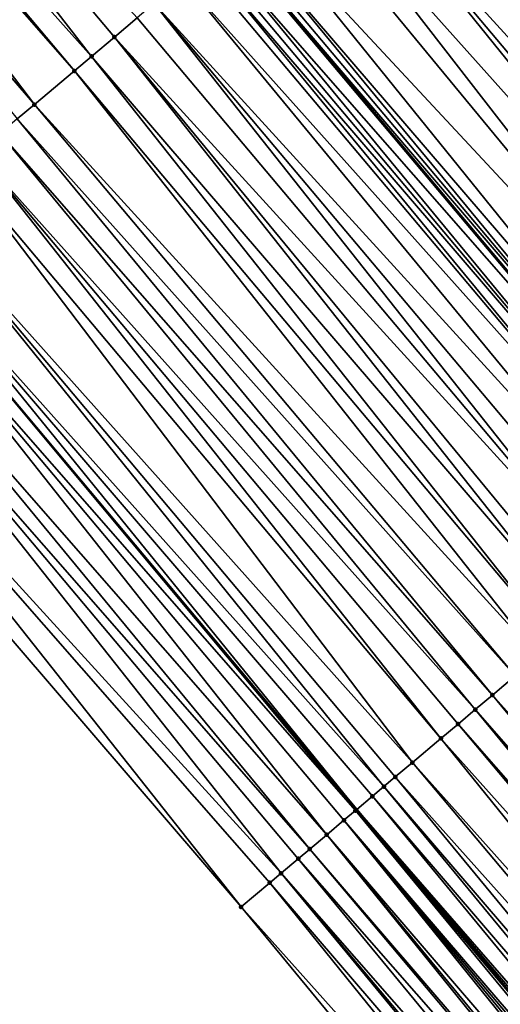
# Model space of a CAD drawing. Header units: feet. Extents: x 2004186 to 2014793, y 836912 to 864902.
# Tile 547 of 974: x 2008725 to 2008737, y 850366 to 850392. Entities that reach past the tile are written whole.
import ezdxf

# ---------------------------------------------------------------- set-up
doc = ezdxf.new("R2010")
doc.units = ezdxf.units.FT
doc.header["$LTSCALE"] = 100
doc.header["$MEASUREMENT"] = 0
for name, color, linetype, lineweight in [('EP_Travel Lane', 5, 'Continuous', 40), ('GPL_Skip Line', 2, 'Continuous', 40), ('Road Shots', 4, 'Continuous', 200), ('Road X-Section', 30, 'Continuous', 13)]:
    doc.layers.add(name, color=color, linetype=linetype, lineweight=lineweight)
doc.layers.add('I-77 SB_MM21-27-Surface-Border', color=7, linetype='Continuous')
doc.layers.add('I-77 SB_MM21-27-Surface-TIN', color=7, linetype='Continuous')

msp = doc.modelspace()

# ---------------------------------------------------------------- linework, layer by layer
at = {"layer": 'EP_Travel Lane'}
msp.add_polyline3d([(2008862.363224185, 850217.8516560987, 427.0196080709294), (2008849.472338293, 850233.1428059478, 427.0969426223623), (2008836.581444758, 850248.4339648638, 427.170907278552), (2008823.690550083, 850263.7251251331, 427.2443688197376), (2008810.799650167, 850279.0162916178, 427.3154949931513), (2008797.919893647, 850294.3144015, 427.3790888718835), (2008785.057188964, 850309.6291461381, 427.4825164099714), (2008772.194444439, 850324.9439382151, 427.5704676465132), (2008759.331702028, 850340.258727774, 427.6592656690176), (2008746.468897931, 850355.5735907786, 427.7239434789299), (2008733.606133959, 850370.8884060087, 427.8043453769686), (2008720.743381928, 850386.2032070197, 427.8893296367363), (2008707.880621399, 850401.5180181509, 427.971008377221), (2008694.971103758, 850416.874587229, 428.0746920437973), (2008682.092979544, 850432.1766065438, 428.1384815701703), (2008669.214816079, 850447.4786724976, 428.1840685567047), (2008656.336709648, 850462.7806706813, 428.2562449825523), (2008643.458636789, 850478.0826289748, 428.3439341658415)], dxfattribs=at)
at = {"layer": 'GPL_Skip Line'}
msp.add_polyline3d([(2008884.746997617, 850210.5527077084, 427.1922301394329), (2008871.865013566, 850225.8513253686, 427.2756201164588), (2008858.982996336, 850241.1499824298, 427.3443724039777), (2008846.1010041, 850256.4486098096, 427.4241514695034), (2008833.218992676, 850271.7472599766, 427.4954650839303), (2008820.336972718, 850287.0459202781, 427.5630010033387), (2008807.457330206, 850302.3452958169, 427.6372511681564), (2008794.580256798, 850317.6481504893, 427.7002073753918), (2008781.703266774, 850332.9509060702, 427.7956782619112), (2008768.826242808, 850348.2537019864, 427.8779375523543), (2008755.949187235, 850363.5565354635, 427.9478528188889), (2008743.072134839, 850378.8593651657, 428.0190428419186), (2008730.195086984, 850394.1621894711, 428.0919648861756), (2008717.318081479, 850409.4649634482, 428.1813897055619), (2008704.415388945, 850424.7866354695, 428.2383140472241), (2008691.525485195, 850440.0788954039, 428.2768933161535), (2008678.635753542, 850455.3709511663, 428.3954658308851), (2008665.745958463, 850470.6630821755, 428.4845987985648), (2008652.856112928, 850485.9552730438, 428.5502360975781), (2008640.007718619, 850501.2255854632, 428.6398049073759)], dxfattribs=at)
at = {"layer": 'I-77 SB_MM21-27-Surface-Border', "color": 3, "linetype": 'ByBlock', "lineweight": -2}
msp.add_polyline3d([(2008860.250463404, 850216.0732142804, 426.8938683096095), (2008846.603442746, 850230.7278451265, 426.9334760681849), (2008833.415430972, 850245.7688835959, 426.9935820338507), (2008820.53342268, 850261.0675300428, 427.0662775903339), (2008806.886417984, 850275.7221419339, 427.112896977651), (2008794.005401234, 850291.0186943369, 427.1870976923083), (2008781.122187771, 850306.3161494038, 427.2938680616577), (2008768.39193088, 850321.7424620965, 427.3929189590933), (2008755.661624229, 850337.1688338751, 427.4726201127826), (2008743.237318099, 850352.8528171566, 427.5706782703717), (2008730.506998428, 850368.2792043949, 427.6453235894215), (2008717.470678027, 850383.4479803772, 427.7013689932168), (2008705.046395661, 850399.1319354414, 427.8086921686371), (2008692.594840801, 850414.8841876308, 427.9556056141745), (2008679.750568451, 850430.2144838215, 428.0389994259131), (2008667.366158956, 850445.9301709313, 428.0991958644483), (2008654.981907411, 850461.6456695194, 428.2331142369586), (2008642.597565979, 850477.3612753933, 428.3250081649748)], dxfattribs=at)
at = {"layer": 'I-77 SB_MM21-27-Surface-TIN', "color": 128, "linetype": 'ByBlock', "lineweight": -2}
for points in [[(2008714.225803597, 850406.8610021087, 428.1250197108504), (2008713.154878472, 850405.9592707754, 428.0903737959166), (2008726.497180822, 850391.0481283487, 428.0455075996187)], [(2008714.225803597, 850406.8610021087, 428.1250197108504), (2008727.109123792, 850391.5634203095, 428.0597581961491), (2008727.72107506, 850392.0787024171, 428.0772399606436)], [(2008714.225803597, 850406.8610021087, 428.1250197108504), (2008726.497180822, 850391.0481283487, 428.0455075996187), (2008727.109123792, 850391.5634203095, 428.0597581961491)], [(2008713.154878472, 850405.9592707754, 428.0903737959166), (2008712.848917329, 850405.7016125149, 428.087275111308), (2008726.038213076, 850390.6616718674, 428.0307240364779)], [(2008713.154878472, 850405.9592707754, 428.0903737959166), (2008726.038213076, 850390.6616718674, 428.0307240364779), (2008726.497180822, 850391.0481283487, 428.0455075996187)], [(2008712.848917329, 850405.7016125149, 428.087275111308), (2008711.931023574, 850404.9286499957, 428.0739579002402), (2008724.96730026, 850389.7599259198, 428.0008718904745)], [(2008712.848917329, 850405.7016125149, 428.087275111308), (2008724.96730026, 850389.7599259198, 428.0008718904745), (2008726.038213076, 850390.6616718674, 428.0307240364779)], [(2008711.931023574, 850404.9286499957, 428.0739579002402), (2008724.508352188, 850389.3734460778, 427.9937488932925), (2008724.96730026, 850389.7599259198, 428.0008718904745)], [(2008737.664960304, 850400.4524200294, 428.2356029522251), (2008736.441057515, 850399.421856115, 428.200540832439), (2008750.089245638, 850384.7684614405, 428.1294141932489)], [(2008736.441057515, 850399.421856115, 428.200540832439), (2008735.982103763, 850399.0353830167, 428.1912064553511), (2008748.865365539, 850383.7378705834, 428.1031893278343)], [(2008736.441057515, 850399.421856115, 428.200540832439), (2008749.630300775, 850384.3819777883, 428.1235414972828), (2008750.089245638, 850384.7684614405, 428.1294141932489)], [(2008736.441057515, 850399.421856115, 428.200540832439), (2008748.865365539, 850383.7378705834, 428.1031893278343), (2008749.630300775, 850384.3819777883, 428.1235414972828)], [(2008735.982103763, 850399.0353830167, 428.1912064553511), (2008735.370173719, 850398.5200757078, 428.1819888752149), (2008748.406411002, 850383.3513984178, 428.0935498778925)], [(2008735.982103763, 850399.0353830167, 428.1912064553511), (2008748.406411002, 850383.3513984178, 428.0935498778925), (2008748.865365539, 850383.7378705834, 428.1031893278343)], [(2008735.370173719, 850398.5200757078, 428.1819888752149), (2008734.605255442, 850397.8759483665, 428.1682387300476), (2008747.794482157, 850382.8360896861, 428.0847998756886)], [(2008735.370173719, 850398.5200757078, 428.1819888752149), (2008748.10045289, 850383.0937365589, 428.0916320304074), (2008748.406411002, 850383.3513984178, 428.0935498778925)], [(2008735.370173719, 850398.5200757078, 428.1819888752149), (2008747.794482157, 850382.8360896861, 428.0847998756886), (2008748.10045289, 850383.0937365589, 428.0916320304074)], [(2008734.605255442, 850397.8759483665, 428.1682387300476), (2008733.840325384, 850397.2318350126, 428.1499017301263), (2008746.876578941, 850382.0631384, 428.0678016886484)], [(2008734.605255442, 850397.8759483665, 428.1682387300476), (2008747.335541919, 850382.449600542, 428.0807281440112), (2008747.794482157, 850382.8360896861, 428.0847998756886)], [(2008734.605255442, 850397.8759483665, 428.1682387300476), (2008746.876578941, 850382.0631384, 428.0678016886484), (2008747.335541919, 850382.449600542, 428.0807281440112)], [(2008733.840325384, 850397.2318350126, 428.1499017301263), (2008733.075410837, 850396.5877032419, 428.137604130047), (2008746.570619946, 850381.8054775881, 428.065540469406)], [(2008733.840325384, 850397.2318350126, 428.1499017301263), (2008746.570619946, 850381.8054775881, 428.065540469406), (2008746.876578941, 850382.0631384, 428.0678016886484)], [(2008733.075410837, 850396.5877032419, 428.137604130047), (2008732.310481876, 850395.9435885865, 428.1196939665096), (2008745.652719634, 850381.0325228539, 428.0496729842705)], [(2008733.075410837, 850396.5877032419, 428.137604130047), (2008745.958694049, 850381.2901653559, 428.0579384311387), (2008746.570619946, 850381.8054775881, 428.065540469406)], [(2008733.075410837, 850396.5877032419, 428.137604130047), (2008745.652719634, 850381.0325228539, 428.0496729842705), (2008745.958694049, 850381.2901653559, 428.0579384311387)], [(2008732.310481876, 850395.9435885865, 428.1196939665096), (2008731.85154501, 850395.5570954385, 428.1169343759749), (2008744.581837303, 850380.1307407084, 428.0316928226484)], [(2008732.310481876, 850395.9435885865, 428.1196939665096), (2008744.581837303, 850380.1307407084, 428.0316928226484), (2008745.652719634, 850381.0325228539, 428.0496729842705)], [(2008731.85154501, 850395.5570954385, 428.1169343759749), (2008730.933646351, 850394.7841387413, 428.1017090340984), (2008744.581837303, 850380.1307407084, 428.0316928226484)], [(2008730.933646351, 850394.7841387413, 428.1017090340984), (2008730.474689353, 850394.3976694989, 428.091110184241), (2008743.510983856, 850379.2289242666, 428.0249593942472)], [(2008730.933646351, 850394.7841387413, 428.1017090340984), (2008743.510983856, 850379.2289242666, 428.0249593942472), (2008744.581837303, 850380.1307407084, 428.0316928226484)], [(2008730.321709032, 850394.2688400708, 428.0896586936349), (2008730.195086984, 850394.1621894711, 428.0919648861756), (2008743.20501671, 850378.9712731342, 428.0195241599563)], [(2008730.474689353, 850394.3976694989, 428.091110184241), (2008730.321709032, 850394.2688400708, 428.0896586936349), (2008743.20501671, 850378.9712731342, 428.0195241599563)], [(2008730.474689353, 850394.3976694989, 428.091110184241), (2008743.20501671, 850378.9712731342, 428.0195241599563), (2008743.510983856, 850379.2289242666, 428.0249593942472)], [(2008730.168739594, 850394.1399977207, 428.0924447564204), (2008729.862826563, 850393.8822823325, 428.1080800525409), (2008743.052038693, 850378.8424409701, 428.018970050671)], [(2008730.168739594, 850394.1399977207, 428.0924447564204), (2008743.072134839, 850378.8593651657, 428.0190428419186), (2008730.195086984, 850394.1621894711, 428.0919648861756)], [(2008730.168739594, 850394.1399977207, 428.0924447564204), (2008743.052038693, 850378.8424409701, 428.018970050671), (2008743.072134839, 850378.8593651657, 428.0190428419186)], [(2008743.20501671, 850378.9712731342, 428.0195241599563), (2008730.195086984, 850394.1621894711, 428.0919648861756), (2008743.072134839, 850378.8593651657, 428.0190428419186)], [(2008729.709866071, 850393.7534293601, 428.1143494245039), (2008729.556895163, 850393.6245887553, 428.1165630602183), (2008742.593130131, 850378.4559142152, 428.027231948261)], [(2008729.862826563, 850393.8822823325, 428.1080800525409), (2008729.709866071, 850393.7534293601, 428.1143494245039), (2008742.593130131, 850378.4559142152, 428.027231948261)], [(2008729.862826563, 850393.8822823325, 428.1080800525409), (2008742.593130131, 850378.4559142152, 428.027231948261), (2008743.052038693, 850378.8424409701, 428.018970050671)], [(2008729.403919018, 850393.4957543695, 428.1167373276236), (2008728.944972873, 850393.1092722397, 428.1103646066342), (2008742.287173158, 850378.1982510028, 428.0257579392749)], [(2008729.556895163, 850393.6245887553, 428.1165630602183), (2008729.403919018, 850393.4957543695, 428.1167373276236), (2008742.287173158, 850378.1982510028, 428.0257579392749)], [(2008729.556895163, 850393.6245887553, 428.1165630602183), (2008742.287173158, 850378.1982510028, 428.0257579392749), (2008742.593130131, 850378.4559142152, 428.027231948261)], [(2008728.944972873, 850393.1092722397, 428.1103646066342), (2008728.180026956, 850392.4651777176, 428.0858521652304), (2008741.675230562, 850377.6829585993, 428.0116535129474)], [(2008728.944972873, 850393.1092722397, 428.1103646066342), (2008741.675230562, 850377.6829585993, 428.0116535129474), (2008742.287173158, 850378.1982510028, 428.0257579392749)], [(2008728.180026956, 850392.4651777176, 428.0858521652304), (2008727.72107506, 850392.0787024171, 428.0772399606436), (2008740.604319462, 850376.7812106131, 427.9824716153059)], [(2008728.180026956, 850392.4651777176, 428.0858521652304), (2008741.06328903, 850377.1676649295, 427.9979642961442), (2008741.675230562, 850377.6829585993, 428.0116535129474)], [(2008728.180026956, 850392.4651777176, 428.0858521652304), (2008740.604319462, 850376.7812106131, 427.9824716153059), (2008741.06328903, 850377.1676649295, 427.9979642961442)], [(2008727.72107506, 850392.0787024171, 428.0772399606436), (2008727.109123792, 850391.5634203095, 428.0597581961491), (2008740.604319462, 850376.7812106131, 427.9824716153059)], [(2008727.109123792, 850391.5634203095, 428.0597581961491), (2008726.497180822, 850391.0481283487, 428.0455075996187), (2008739.533418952, 850375.8794500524, 427.957413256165)], [(2008727.109123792, 850391.5634203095, 428.0597581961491), (2008739.839396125, 850376.1370892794, 427.9667527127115), (2008740.604319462, 850376.7812106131, 427.9824716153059)], [(2008727.109123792, 850391.5634203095, 428.0597581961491), (2008739.533418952, 850375.8794500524, 427.957413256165), (2008739.839396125, 850376.1370892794, 427.9667527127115)], [(2008726.497180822, 850391.0481283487, 428.0455075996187), (2008726.038213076, 850390.6616718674, 428.0307240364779), (2008738.921472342, 850375.3641624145, 427.9417461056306)], [(2008726.497180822, 850391.0481283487, 428.0455075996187), (2008738.921472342, 850375.3641624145, 427.9417461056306), (2008739.533418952, 850375.8794500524, 427.957413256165)], [(2008726.038213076, 850390.6616718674, 428.0307240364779), (2008724.96730026, 850389.7599259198, 428.0008718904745), (2008738.462519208, 850374.9776885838, 427.9326526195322)], [(2008726.038213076, 850390.6616718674, 428.0307240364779), (2008738.462519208, 850374.9776885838, 427.9326526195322), (2008738.921472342, 850375.3641624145, 427.9417461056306)], [(2008724.96730026, 850389.7599259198, 428.0008718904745), (2008724.508352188, 850389.3734460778, 427.9937488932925), (2008737.850565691, 850374.4624091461, 427.9142963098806)], [(2008724.96730026, 850389.7599259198, 428.0008718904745), (2008737.850565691, 850374.4624091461, 427.9142963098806), (2008738.462519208, 850374.9776885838, 427.9326526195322)], [(2008724.508352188, 850389.3734460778, 427.9937488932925), (2008724.04938757, 850388.986985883, 427.9801831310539), (2008737.238636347, 850373.9471010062, 427.9053523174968)], [(2008724.508352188, 850389.3734460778, 427.9937488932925), (2008737.238636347, 850373.9471010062, 427.9053523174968), (2008737.850565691, 850374.4624091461, 427.9142963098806)], [(2008724.04938757, 850388.986985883, 427.9801831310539), (2008723.437438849, 850388.4717007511, 427.9636931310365), (2008736.779685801, 850373.5606241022, 427.8972666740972)], [(2008724.04938757, 850388.986985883, 427.9801831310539), (2008736.779685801, 850373.5606241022, 427.8972666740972), (2008737.238636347, 850373.9471010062, 427.9053523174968)], [(2008723.437438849, 850388.4717007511, 427.9636931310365), (2008722.978469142, 850388.0852465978, 427.948146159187), (2008735.861787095, 850372.7876674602, 427.8820248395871)], [(2008723.437438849, 850388.4717007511, 427.9636931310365), (2008736.320726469, 850373.1741576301, 427.8857601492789), (2008736.779685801, 850373.5606241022, 427.8972666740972)], [(2008723.437438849, 850388.4717007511, 427.9636931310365), (2008735.861787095, 850372.7876674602, 427.8820248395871), (2008736.320726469, 850373.1741576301, 427.8857601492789)], [(2008722.978469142, 850388.0852465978, 427.948146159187), (2008721.754593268, 850387.0546507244, 427.9235642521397), (2008735.09685353, 850372.1435582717, 427.8623230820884)], [(2008722.978469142, 850388.0852465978, 427.948146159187), (2008735.09685353, 850372.1435582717, 427.8623230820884), (2008735.861787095, 850372.7876674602, 427.8820248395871)], [(2008721.754593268, 850387.0546507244, 427.9235642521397), (2008720.989646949, 850386.4105566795, 427.8988953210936), (2008734.331929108, 850371.4994382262, 427.8461817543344)], [(2008721.754593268, 850387.0546507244, 427.9235642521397), (2008734.637903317, 850371.7570809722, 427.8543672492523), (2008735.09685353, 850372.1435582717, 427.8623230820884)], [(2008721.754593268, 850387.0546507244, 427.9235642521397), (2008734.331929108, 850371.4994382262, 427.8461817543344), (2008734.637903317, 850371.7570809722, 427.8543672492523)], [(2008720.989646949, 850386.4105566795, 427.8988953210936), (2008720.743381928, 850386.2032070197, 427.8893296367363), (2008733.606133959, 850370.8884060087, 427.8043453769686)], [(2008720.989646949, 850386.4105566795, 427.8988953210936), (2008733.606133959, 850370.8884060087, 427.8043453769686), (2008734.025936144, 850371.2418177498, 427.8306934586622)], [(2008720.989646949, 850386.4105566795, 427.8988953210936), (2008734.025936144, 850371.2418177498, 427.8306934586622), (2008734.331929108, 850371.4994382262, 427.8461817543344)], [(2008720.37767953, 850385.8952937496, 427.8751246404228), (2008733.566932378, 850370.8554040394, 427.8018849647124), (2008720.743381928, 850386.2032070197, 427.8893296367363)], [(2008733.566932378, 850370.8554040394, 427.8018849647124), (2008733.606133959, 850370.8884060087, 427.8043453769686), (2008720.743381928, 850386.2032070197, 427.8893296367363)], [(2008720.37767953, 850385.8952937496, 427.8751246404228), (2008719.61269913, 850385.2512401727, 427.8371852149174), (2008732.801957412, 850370.21134401, 427.7660626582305)], [(2008720.37767953, 850385.8952937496, 427.8751246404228), (2008733.260935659, 850370.5977880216, 427.7849345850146), (2008733.566932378, 850370.8554040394, 427.8018849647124)], [(2008720.37767953, 850385.8952937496, 427.8751246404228), (2008732.801957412, 850370.21134401, 427.7660626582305), (2008733.260935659, 850370.5977880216, 427.7849345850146)], [(2008719.61269913, 850385.2512401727, 427.8371852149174), (2008719.153703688, 850384.8648165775, 427.8116173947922), (2008732.34296277, 850369.8249194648, 427.7408071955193)], [(2008719.61269913, 850385.2512401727, 427.8371852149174), (2008732.34296277, 850369.8249194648, 427.7408071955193), (2008732.801957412, 850370.21134401, 427.7660626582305)], [(2008719.153703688, 850384.8648165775, 427.8116173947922), (2008718.082694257, 850383.963185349, 427.744145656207), (2008731.578001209, 850369.1808435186, 427.7102044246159)], [(2008719.153703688, 850384.8648165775, 427.8116173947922), (2008732.036971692, 850369.5672967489, 427.7260532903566), (2008732.34296277, 850369.8249194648, 427.7408071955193)], [(2008719.153703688, 850384.8648165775, 427.8116173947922), (2008731.578001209, 850369.1808435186, 427.7102044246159), (2008732.036971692, 850369.5672967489, 427.7260532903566)], [(2008718.082694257, 850383.963185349, 427.744145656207), (2008717.470678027, 850383.4479803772, 427.7013689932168), (2008730.506998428, 850368.2792043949, 427.6453235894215)], [(2008718.082694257, 850383.963185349, 427.744145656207), (2008730.506998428, 850368.2792043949, 427.6453235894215), (2008731.272007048, 850368.923224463, 427.6942502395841)], [(2008718.082694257, 850383.963185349, 427.744145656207), (2008731.272007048, 850368.923224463, 427.6942502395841), (2008731.578001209, 850369.1808435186, 427.7102044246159)], [(2008737.850565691, 850374.4624091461, 427.9142963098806), (2008737.238636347, 850373.9471010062, 427.9053523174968), (2008750.58088673, 850359.0360202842, 427.8402006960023)], [(2008737.238636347, 850373.9471010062, 427.9053523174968), (2008736.779685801, 850373.5606241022, 427.8972666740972), (2008749.968943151, 850358.520729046, 427.8257126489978)], [(2008737.238636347, 850373.9471010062, 427.9053523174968), (2008749.968943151, 850358.520729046, 427.8257126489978), (2008750.58088673, 850359.0360202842, 427.8402006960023)], [(2008736.779685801, 850373.5606241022, 427.8972666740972), (2008736.320726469, 850373.1741576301, 427.8857601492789), (2008749.509969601, 850358.1342794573, 427.8086685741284)], [(2008736.779685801, 850373.5606241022, 427.8972666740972), (2008749.509969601, 850358.1342794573, 427.8086685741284), (2008749.968943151, 850358.520729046, 427.8257126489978)], [(2008736.320726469, 850373.1741576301, 427.8857601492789), (2008735.861787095, 850372.7876674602, 427.8820248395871), (2008749.20400385, 850357.8766266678, 427.8037758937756)], [(2008736.320726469, 850373.1741576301, 427.8857601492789), (2008749.20400385, 850357.8766266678, 427.8037758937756), (2008749.509969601, 850358.1342794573, 427.8086685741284)], [(2008735.861787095, 850372.7876674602, 427.8820248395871), (2008735.09685353, 850372.1435582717, 427.8623230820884), (2008748.439083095, 850357.232502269, 427.7890602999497)], [(2008735.861787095, 850372.7876674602, 427.8820248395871), (2008748.439083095, 850357.232502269, 427.7890602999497), (2008749.20400385, 850357.8766266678, 427.8037758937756)], [(2008735.09685353, 850372.1435582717, 427.8623230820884), (2008734.637903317, 850371.7570809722, 427.8543672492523), (2008747.980137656, 850356.8460193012, 427.7829621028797)], [(2008735.09685353, 850372.1435582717, 427.8623230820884), (2008747.980137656, 850356.8460193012, 427.7829621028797), (2008748.439083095, 850357.232502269, 427.7890602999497)], [(2008734.637903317, 850371.7570809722, 427.8543672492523), (2008734.331929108, 850371.4994382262, 427.8461817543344), (2008747.36819176, 850356.3307308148, 427.7675716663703)], [(2008734.637903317, 850371.7570809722, 427.8543672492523), (2008747.36819176, 850356.3307308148, 427.7675716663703), (2008747.980137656, 850356.8460193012, 427.7829621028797)], [(2008734.331929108, 850371.4994382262, 427.8461817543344), (2008734.025936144, 850371.2418177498, 427.8306934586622), (2008747.062202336, 850356.0731061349, 427.7534612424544)], [(2008734.331929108, 850371.4994382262, 427.8461817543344), (2008747.062202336, 850356.0731061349, 427.7534612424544), (2008747.36819176, 850356.3307308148, 427.7675716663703)], [(2008734.025936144, 850371.2418177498, 427.8306934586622), (2008733.606133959, 850370.8884060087, 427.8043453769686), (2008746.756222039, 850355.8154706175, 427.7429045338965)], [(2008734.025936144, 850371.2418177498, 427.8306934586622), (2008746.756222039, 850355.8154706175, 427.7429045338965), (2008747.062202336, 850356.0731061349, 427.7534612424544)], [(2008733.566932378, 850370.8554040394, 427.8018849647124), (2008733.260935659, 850370.5977880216, 427.7849345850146), (2008746.29721073, 850355.4290658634, 427.7111579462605)], [(2008733.566932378, 850370.8554040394, 427.8018849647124), (2008746.468897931, 850355.5735907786, 427.7239434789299), (2008733.606133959, 850370.8884060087, 427.8043453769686)], [(2008733.566932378, 850370.8554040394, 427.8018849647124), (2008746.29721073, 850355.4290658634, 427.7111579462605), (2008746.468897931, 850355.5735907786, 427.7239434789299)], [(2008746.603222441, 850355.6866640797, 427.7339466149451), (2008733.606133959, 850370.8884060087, 427.8043453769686), (2008746.468897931, 850355.5735907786, 427.7239434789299)], [(2008746.756222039, 850355.8154706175, 427.7429045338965), (2008733.606133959, 850370.8884060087, 427.8043453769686), (2008746.603222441, 850355.6866640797, 427.7339466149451)], [(2008733.260935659, 850370.5977880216, 427.7849345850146), (2008732.801957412, 850370.21134401, 427.7660626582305), (2008745.838240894, 850355.0426118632, 427.6955604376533)], [(2008733.260935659, 850370.5977880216, 427.7849345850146), (2008746.144216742, 850355.3002526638, 427.7043846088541), (2008746.29721073, 850355.4290658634, 427.7111579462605)], [(2008733.260935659, 850370.5977880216, 427.7849345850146), (2008745.9912324, 850355.1714280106, 427.7013671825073), (2008746.144216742, 850355.3002526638, 427.7043846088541)], [(2008733.260935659, 850370.5977880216, 427.7849345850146), (2008745.838240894, 850355.0426118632, 427.6955604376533), (2008745.9912324, 850355.1714280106, 427.7013671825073)], [(2008732.801957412, 850370.21134401, 427.7660626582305), (2008732.34296277, 850369.8249194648, 427.7408071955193), (2008745.379237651, 850354.6561975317, 427.6669545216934)], [(2008732.801957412, 850370.21134401, 427.7660626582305), (2008745.532234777, 850354.7850070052, 427.6749497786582), (2008745.838240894, 850355.0426118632, 427.6955604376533)], [(2008732.801957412, 850370.21134401, 427.7660626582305), (2008745.379237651, 850354.6561975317, 427.6669545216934), (2008745.532234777, 850354.7850070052, 427.6749497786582)], [(2008732.34296277, 850369.8249194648, 427.7408071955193), (2008732.036971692, 850369.5672967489, 427.7260532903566), (2008745.226246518, 850354.5273809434, 427.6612924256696)], [(2008732.34296277, 850369.8249194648, 427.7408071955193), (2008745.226246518, 850354.5273809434, 427.6612924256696), (2008745.379237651, 850354.6561975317, 427.6669545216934)], [(2008732.036971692, 850369.5672967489, 427.7260532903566), (2008731.578001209, 850369.1808435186, 427.7102044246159), (2008744.767300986, 850354.1408980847, 427.6551584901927)], [(2008732.036971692, 850369.5672967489, 427.7260532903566), (2008744.767300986, 850354.1408980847, 427.6551584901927), (2008745.226246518, 850354.5273809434, 427.6612924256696)], [(2008731.578001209, 850369.1808435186, 427.7102044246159), (2008731.272007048, 850368.923224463, 427.6942502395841), (2008744.308326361, 850353.7544497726, 427.6376956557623)], [(2008731.578001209, 850369.1808435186, 427.7102044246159), (2008744.461323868, 850353.8832587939, 427.6458392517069), (2008744.767300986, 850354.1408980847, 427.6551584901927)], [(2008731.578001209, 850369.1808435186, 427.7102044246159), (2008744.308326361, 850353.7544497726, 427.6376956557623), (2008744.461323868, 850353.8832587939, 427.6458392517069)], [(2008731.272007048, 850368.923224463, 427.6942502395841), (2008730.506998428, 850368.2792043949, 427.6453235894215), (2008743.849321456, 850353.3680374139, 427.6084428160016)], [(2008731.272007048, 850368.923224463, 427.6942502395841), (2008743.849321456, 850353.3680374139, 427.6084428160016), (2008744.308326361, 850353.7544497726, 427.6376956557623)], [(2008730.506998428, 850368.2792043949, 427.6453235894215), (2008743.237318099, 850352.8528171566, 427.5706782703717), (2008743.849321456, 850353.3680374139, 427.6084428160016)]]:
    msp.add_3dface(points, dxfattribs=at)
at = {"layer": 'Road Shots', "lineweight": 100}
for p in [(2008727.109123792, 850391.5634203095, 428.0597581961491), (2008726.497180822, 850391.0481283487, 428.0455075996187), (2008726.038213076, 850390.6616718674, 428.0307240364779), (2008724.96730026, 850389.7599259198, 428.0008718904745), (2008737.238636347, 850373.9471010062, 427.9053523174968), (2008736.779685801, 850373.5606241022, 427.8972666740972), (2008736.320726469, 850373.1741576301, 427.8857601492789), (2008735.861787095, 850372.7876674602, 427.8820248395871), (2008735.09685353, 850372.1435582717, 427.8623230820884), (2008734.637903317, 850371.7570809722, 427.8543672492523), (2008734.331929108, 850371.4994382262, 427.8461817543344), (2008734.025936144, 850371.2418177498, 427.8306934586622), (2008733.566932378, 850370.8554040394, 427.8018849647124), (2008733.260935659, 850370.5977880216, 427.7849345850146), (2008732.801957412, 850370.21134401, 427.7660626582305), (2008732.34296277, 850369.8249194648, 427.7408071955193), (2008732.036971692, 850369.5672967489, 427.7260532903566), (2008731.578001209, 850369.1808435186, 427.7102044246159), (2008731.272007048, 850368.923224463, 427.6942502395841), (2008730.506998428, 850368.2792043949, 427.6453235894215)]:
    msp.add_point(p, dxfattribs=at)
at = {"layer": 'Road X-Section', "extrusion": (-0.6441641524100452, 0.7648768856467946, 0.003986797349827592), "elevation": -643503.4384750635, "flags": 128}
msp.add_lwpolyline([(-2084224.660083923, 2993.242960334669), (-2084225.460083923, 2993.285737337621), (-2084226.860083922, 2993.353209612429), (-2084227.460083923, 2993.37877763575), (-2084228.460083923, 2993.416717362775), (-2084229.260083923, 2993.440488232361), (-2084230.260083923, 2993.465157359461), (-2084231.860083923, 2993.489739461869), (-2084232.460083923, 2993.505286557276), (-2084233.260083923, 2993.521776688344), (-2084233.860083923, 2993.535342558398), (-2084234.460083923, 2993.542465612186), (-2084235.860083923, 2993.572317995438), (-2084236.460083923, 2993.587101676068), (-2084237.260083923, 2993.601352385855), (-2084238.060083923, 2993.618834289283), (-2084238.660083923, 2993.627446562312), (-2084239.660083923, 2993.651959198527), (-2084240.260083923, 2993.658331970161), (-2084240.460083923, 2993.658157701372), (-2084240.660083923, 2993.655944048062), (-2084240.860083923, 2993.649674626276), (-2084241.260083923, 2993.634039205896), (-2084241.460083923, 2993.631253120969), (-2084241.660083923, 2993.63270462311), (-2084242.260083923, 2993.643303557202), (-2084243.460083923, 2993.658529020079), (-2084244.060083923, 2993.661288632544), (-2084245.060083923, 2993.679198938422), (-2084246.060083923, 2993.691496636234), (-2084247.060083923, 2993.709833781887), (-2084248.060083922, 2993.723584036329), (-2084248.860083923, 2993.732801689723), (-2084249.460083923, 2993.742136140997), (-2084251.060083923, 2993.777198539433), (-2084251.260083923, 2993.782336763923), (-2084251.460083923, 2993.78521153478), (-2084252.660083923, 2993.793726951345), (-2084253.060083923, 2993.799474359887), (-2084253.260083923, 2993.799491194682), (-2084254.060083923, 2993.788372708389), (-2084254.660083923, 2993.778553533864), (-2084255.060083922, 2993.771035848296), (-2084255.860083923, 2993.764816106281), (-2084256.060083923, 2993.761643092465), (-2084256.260083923, 2993.756158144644), (-2084257.060083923, 2993.745821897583), (-2084257.460083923, 2993.738684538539), (-2084258.260083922, 2993.732646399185), (-2084258.660083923, 2993.735235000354), (-2084259.460083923, 2993.724753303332), (-2084260.260083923, 2993.71899705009), (-2084261.660083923, 2993.706154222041), (-2084262.260083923, 2993.699082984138), (-2084262.860083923, 2993.69542220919), (-2084263.260083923, 2993.689919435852), (-2084263.660083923, 2993.688684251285), (-2084264.260083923, 2993.679779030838), (-2084264.860083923, 2993.677476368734), (-2084265.060083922, 2993.673232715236), (-2084265.460083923, 2993.659453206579), (-2084265.860083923, 2993.655007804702), (-2084266.260083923, 2993.64571553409), (-2084266.460083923, 2993.63751423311), (-2084266.660083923, 2993.626803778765), (-2084266.860083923, 2993.619129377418), (-2084267.260083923, 2993.612337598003), (-2084267.460083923, 2993.604520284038), (-2084267.860083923, 2993.584171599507), (-2084268.260083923, 2993.560317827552), (-2084268.460083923, 2993.549984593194), (-2084269.060083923, 2993.526570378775), (-2084269.860083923, 2993.486704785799), (-2084270.260083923, 2993.47068010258), (-2084270.860083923, 2993.43789946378), (-2084271.060083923, 2993.428971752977), (-2084271.260083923, 2993.417610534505), (-2084272.660083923, 2993.359253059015), (-2084273.260083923, 2993.336540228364), (-2084273.460083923, 2993.326378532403)], dxfattribs=at)
at = {"layer": 'Road X-Section', "extrusion": (-0.6441641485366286, 0.7648768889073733, 0.00398679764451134), "elevation": -643523.4279214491, "flags": 128}
msp.add_lwpolyline([(-2084224.863342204, 2993.266798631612), (-2084225.863342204, 2993.315725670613), (-2084226.263342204, 2993.33167998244), (-2084226.863342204, 2993.347528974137), (-2084227.263342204, 2993.362282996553), (-2084227.863342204, 2993.38753865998), (-2084228.463342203, 2993.406410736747), (-2084228.863342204, 2993.423361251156), (-2084229.463342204, 2993.452169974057), (-2084229.863342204, 2993.467658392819), (-2084230.263342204, 2993.475843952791), (-2084230.863342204, 2993.483799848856), (-2084231.863342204, 2993.503501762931), (-2084232.463342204, 2993.507237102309), (-2084233.063342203, 2993.518743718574), (-2084233.663342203, 2993.526829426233), (-2084234.463342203, 2993.535773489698), (-2084235.263342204, 2993.554129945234), (-2084235.863342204, 2993.563223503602), (-2084236.663342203, 2993.578890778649), (-2084237.063342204, 2993.588230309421), (-2084238.063342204, 2993.603949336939), (-2084238.663342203, 2993.619442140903), (-2084239.463342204, 2993.6331314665), (-2084240.263342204, 2993.64723600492), (-2084240.663342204, 2993.648710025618), (-2084241.263342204, 2993.640448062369), (-2084241.463342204, 2993.641002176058), (-2084241.863342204, 2993.646437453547), (-2084243.263342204, 2993.653170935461), (-2084244.663342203, 2993.671151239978), (-2084245.063342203, 2993.679416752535), (-2084245.863342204, 2993.687018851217), (-2084246.263342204, 2993.689280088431), (-2084246.863342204, 2993.702206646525), (-2084247.463342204, 2993.706278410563), (-2084247.863342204, 2993.713110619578), (-2084248.263342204, 2993.715028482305), (-2084248.863342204, 2993.724668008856), (-2084249.863342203, 2993.745020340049), (-2084250.463342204, 2993.750893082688), (-2084251.463342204, 2993.776206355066), (-2084252.263342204, 2993.790139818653), (-2084252.663342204, 2993.792180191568), (-2084253.063342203, 2993.787350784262), (-2084253.263342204, 2993.787850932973), (-2084253.663342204, 2993.792204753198), (-2084254.863342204, 2993.774024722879), (-2084255.463342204, 2993.763180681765), (-2084255.663342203, 2993.758524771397), (-2084256.063342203, 2993.755953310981), (-2084256.663342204, 2993.745077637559), (-2084257.663342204, 2993.734208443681), (-2084258.063342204, 2993.734965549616), (-2084259.463342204, 2993.719142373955), (-2084259.863342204, 2993.7193406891), (-2084261.063342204, 2993.702901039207), (-2084261.663342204, 2993.700574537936), (-2084262.263342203, 2993.692238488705), (-2084262.663342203, 2993.691513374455), (-2084263.463342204, 2993.681841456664), (-2084264.063342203, 2993.676452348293), (-2084264.463342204, 2993.665570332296), (-2084264.863342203, 2993.651820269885), (-2084265.263342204, 2993.634835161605), (-2084265.463342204, 2993.63070547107), (-2084265.863342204, 2993.63256134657), (-2084266.063342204, 2993.630352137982), (-2084266.263342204, 2993.624420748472), (-2084266.663342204, 2993.606793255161), (-2084266.863342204, 2993.599908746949), (-2084267.263342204, 2993.59515463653), (-2084267.663342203, 2993.58987126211), (-2084267.863342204, 2993.584008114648), (-2084268.863342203, 2993.535087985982), (-2084269.263342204, 2993.509812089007), (-2084270.063342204, 2993.473758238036), (-2084271.063342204, 2993.424458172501), (-2084271.663342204, 2993.401524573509), (-2084272.863342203, 2993.350258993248), (-2084273.463342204, 2993.326901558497)], dxfattribs=at)

doc.saveas('drawing.dxf')
